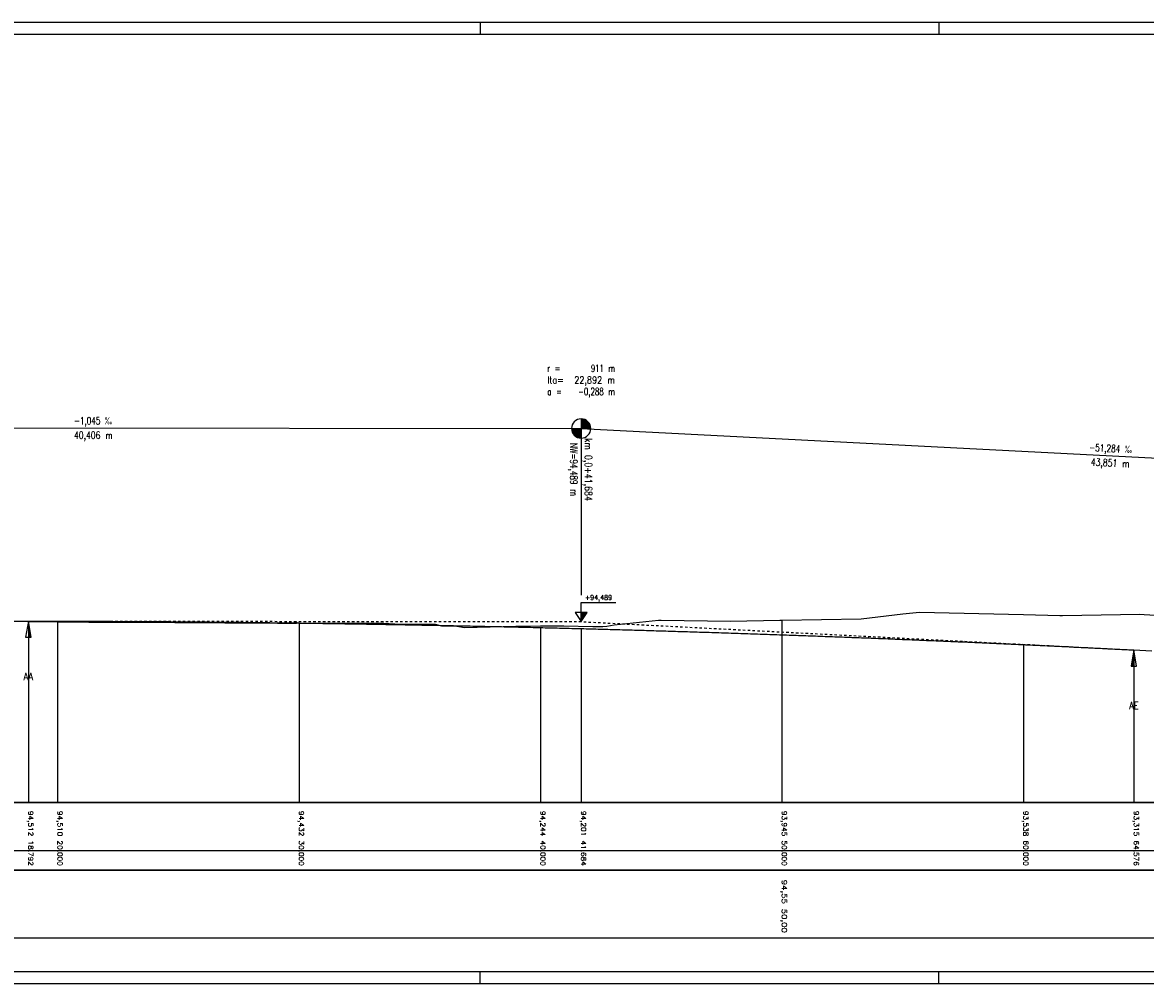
# Model space of a CAD drawing. Header units: metres. Extents: x 3458045 to 3462392, y 5482308 to 5484762.
# Tile 436 of 458: x 3460978 to 3461024, y 5484168 to 5484208. Entities that reach past the tile are written whole.
import ezdxf
from ezdxf.enums import TextEntityAlignment as Align

# ---------------------------------------------------------------- set-up
doc = ezdxf.new("R2010")
doc.units = ezdxf.units.M
doc.linetypes.add('LT30003', pattern=[0.2, 0.1, -0.1])
doc.layers.get('0').update_dxf_attribs({"linetype": 'CONTINUOUS'})
doc.layers.add('0000000___LAENG_01_Standard', color=1, linetype='CONTINUOUS')
doc.layers.add('STRAB_BW-Axe_LU-MA_100_100', color=1, linetype='CONTINUOUS')
doc.styles.get("Standard").update_dxf_attribs({"font": 'txt.shx'})

# ---------------------------------------------------------------- blocks, each defined once
blk = doc.blocks.new('SYMB155')
at = {"color": 0, "linetype": 'ByBlock'}
for p, q in [((0, 0), (0, -2.4)), ((0, -0.02), (0.003, -0.02)), ((0, -0.04), (0.007, -0.04)), ((0, -0.06), (0.01, -0.06)), ((0, -0.08), (0.014, -0.08)), ((0, -0.1), (0.017, -0.1)), ((0, -0.12), (0.02, -0.12)), ((0, -0.14), (0.024, -0.14)), ((0, -0.16), (0.027, -0.16)), ((0, -0.18), (0.031, -0.18)), ((0, -0.2), (0.034, -0.2)), ((0, -0.22), (0.037, -0.22)), ((0, -0.24), (0.041, -0.24)), ((0, -0.26), (0.044, -0.26)), ((0, -0.28), (0.048, -0.28)), ((0, -0.3), (0.051, -0.3)), ((0, -0.32), (0.054, -0.32)), ((0, -0.34), (0.058, -0.34)), ((0, -0.36), (0.061, -0.36)), ((0, -0.38), (0.065, -0.38)), ((0, -0.4), (0.068, -0.4)), ((0, -0.42), (0.071, -0.42)), ((0, -0.44), (0.075, -0.44)), ((0, -0.46), (0.078, -0.46)), ((0, -0.48), (0.082, -0.48)), ((0, -0.5), (0.085, -0.5)), ((0, -0.52), (0.088, -0.52)), ((0, -0.54), (0.092, -0.54)), ((0, -0.56), (0.095, -0.56)), ((0, -0.58), (0.099, -0.58)), ((0, -0.6), (0.102, -0.6)), ((0, -0.62), (0.105, -0.62)), ((0, -0.64), (0.109, -0.64)), ((0, -0.66), (0.112, -0.66)), ((0, -0.68), (0.116, -0.68)), ((0, -0.7), (0.119, -0.7)), ((0, -0.72), (0.122, -0.72)), ((0, -0.74), (0.126, -0.74)), ((0, -0.76), (0.129, -0.76)), ((0, -0.78), (0.133, -0.78)), ((0, -0.8), (0.136, -0.8)), ((0, -0.82), (0.139, -0.82)), ((0, -0.84), (0.143, -0.84)), ((0, -0.86), (0.146, -0.86)), ((0, -0.88), (0.15, -0.88)), ((0, -0.9), (0.153, -0.9)), ((0, -0.92), (0.156, -0.92)), ((0, -0.94), (0.16, -0.94)), ((0, -0.96), (0.163, -0.96)), ((0, -0.98), (0.167, -0.98))]:
    blk.add_line(p, q, dxfattribs=at)
at = {"color": 0, "linetype": 'ByBlock', "flags": 128}
blk.add_lwpolyline([(0.17, -1), (0, 0), (-0.17, -1), (0.17, -1)], close=True, dxfattribs=at)
blk = doc.blocks.new('SYMB156')
at = {"color": 0, "linetype": 'ByBlock'}
for p, q in [((0, 0), (0, -2.4)), ((-0.116, -0.68), (0, -0.68)), ((-0.112, -0.66), (0, -0.66)), ((-0.109, -0.64), (0, -0.64)), ((-0.105, -0.62), (0, -0.62)), ((-0.102, -0.6), (0, -0.6)), ((-0.099, -0.58), (0, -0.58)), ((-0.095, -0.56), (0, -0.56)), ((-0.092, -0.54), (0, -0.54)), ((-0.088, -0.52), (0, -0.52)), ((-0.085, -0.5), (0, -0.5)), ((-0.082, -0.48), (0, -0.48)), ((-0.078, -0.46), (0, -0.46)), ((-0.075, -0.44), (0, -0.44)), ((-0.071, -0.42), (0, -0.42)), ((-0.068, -0.4), (0, -0.4)), ((-0.065, -0.38), (0, -0.38)), ((-0.061, -0.36), (0, -0.36)), ((-0.058, -0.34), (0, -0.34)), ((-0.054, -0.32), (0, -0.32)), ((-0.051, -0.3), (0, -0.3)), ((-0.048, -0.28), (0, -0.28)), ((-0.044, -0.26), (0, -0.26)), ((-0.041, -0.24), (0, -0.24)), ((-0.037, -0.22), (0, -0.22)), ((-0.034, -0.2), (0, -0.2)), ((-0.031, -0.18), (0, -0.18)), ((-0.027, -0.16), (0, -0.16)), ((-0.024, -0.14), (0, -0.14)), ((-0.02, -0.12), (0, -0.12)), ((-0.017, -0.1), (0, -0.1)), ((-0.014, -0.08), (0, -0.08)), ((-0.01, -0.06), (0, -0.06)), ((-0.007, -0.04), (0, -0.04)), ((-0.003, -0.02), (0, -0.02)), ((-0.167, -0.98), (0, -0.98)), ((-0.163, -0.96), (0, -0.96)), ((-0.16, -0.94), (0, -0.94)), ((-0.156, -0.92), (0, -0.92)), ((-0.153, -0.9), (0, -0.9)), ((-0.15, -0.88), (0, -0.88)), ((-0.146, -0.86), (0, -0.86)), ((-0.143, -0.84), (0, -0.84)), ((-0.139, -0.82), (0, -0.82)), ((-0.136, -0.8), (0, -0.8)), ((-0.133, -0.78), (0, -0.78)), ((-0.129, -0.76), (0, -0.76)), ((-0.126, -0.74), (0, -0.74)), ((-0.122, -0.72), (0, -0.72)), ((-0.119, -0.7), (0, -0.7))]:
    blk.add_line(p, q, dxfattribs=at)
at = {"color": 0, "linetype": 'ByBlock', "flags": 128}
blk.add_lwpolyline([(0.17, -1), (0, 0), (-0.17, -1), (0.17, -1)], close=True, dxfattribs=at)
blk = doc.blocks.new('SYMB53')
at = {"color": 0, "linetype": 'ByBlock'}
for p, q in [((0, 0), (0.748, 0)), ((0.1, 0), (0.1, -0.067)), ((0.15, 0), (0.15, -0.1)), ((0.2, 0), (0.2, -0.133)), ((0.25, 0), (0.25, -0.167)), ((0.3, 0), (0.3, -0.2)), ((0.4, 0), (0.4, -0.267)), ((0.5, 0), (0.5, -0.333)), ((0.55, 0), (0.55, -0.367)), ((0.6, 0), (0.6, -0.4)), ((0.65, 0), (0.65, -0.433)), ((0.05, 0), (0.05, -0.033)), ((0.35, 0), (0.35, -0.233)), ((0.45, 0), (0.45, -0.3)), ((0.7, 0), (0.7, -0.467))]:
    blk.add_line(p, q, dxfattribs=at)
at = {"color": 0, "linetype": 'ByBlock', "flags": 128}
blk.add_lwpolyline([(0.75, 0.5), (0, 0), (0.75, -0.5), (0.75, 0.5)], close=True, dxfattribs=at)

msp = doc.modelspace()

# ---------------------------------------------------------------- hatches: boundary and pattern name
at = {"layer": '0000000___LAENG_01_Standard', "linetype": 'Continuous'}
for points in [[(3461001.2678, 5484190.7751), (3461001.2677, 5484190.7796), (3461001.2675, 5484190.7841), (3461001.2672, 5484190.7885), (3461001.2669, 5484190.793), (3461001.2666, 5484190.7974), (3461001.2662, 5484190.8019), (3461001.2657, 5484190.8064), (3461001.2652, 5484190.8108), (3461001.2647, 5484190.8152), (3461001.2641, 5484190.8197), (3461001.2634, 5484190.8241), (3461001.2628, 5484190.8285), (3461001.262, 5484190.8329), (3461001.2612, 5484190.8373), (3461001.2604, 5484190.8417), (3461001.2595, 5484190.8461), (3461001.2585, 5484190.8505), (3461001.2575, 5484190.8548), (3461001.2565, 5484190.8592), (3461001.2554, 5484190.8635), (3461001.2543, 5484190.8678), (3461001.2531, 5484190.8722), (3461001.2519, 5484190.8764), (3461001.2506, 5484190.8807), (3461001.2492, 5484190.885), (3461001.2479, 5484190.8893), (3461001.2464, 5484190.8935), (3461001.245, 5484190.8977), (3461001.2434, 5484190.9019), (3461001.2419, 5484190.9061), (3461001.2403, 5484190.9103), (3461001.2386, 5484190.9144), (3461001.2369, 5484190.9186), (3461001.2352, 5484190.9227), (3461001.2334, 5484190.9268), (3461001.2315, 5484190.9309), (3461001.2296, 5484190.9349), (3461001.2277, 5484190.9389), (3461001.2257, 5484190.943), (3461001.2237, 5484190.9469), (3461001.2216, 5484190.9509), (3461001.2195, 5484190.9549), (3461001.2174, 5484190.9588), (3461001.2152, 5484190.9627), (3461001.2129, 5484190.9665), (3461001.2106, 5484190.9704), (3461001.2083, 5484190.9742), (3461001.2059, 5484190.978), (3461001.2035, 5484190.9817), (3461001.2011, 5484190.9855), (3461001.1986, 5484190.9892), (3461001.196, 5484190.9929), (3461001.1934, 5484190.9965), (3461001.1908, 5484191.0002), (3461001.1882, 5484191.0037), (3461001.1855, 5484191.0073), (3461001.1827, 5484191.0108), (3461001.1799, 5484191.0144), (3461001.1771, 5484191.0178), (3461001.1743, 5484191.0213), (3461001.1714, 5484191.0247), (3461001.1684, 5484191.028), (3461001.1655, 5484191.0314), (3461001.1624, 5484191.0347), (3461001.1594, 5484191.038), (3461001.1563, 5484191.0412), (3461001.1532, 5484191.0444), (3461001.1501, 5484191.0476), (3461001.1469, 5484191.0507), (3461001.1436, 5484191.0538), (3461001.1404, 5484191.0569), (3461001.1371, 5484191.0599), (3461001.1338, 5484191.0629), (3461001.1304, 5484191.0659), (3461001.127, 5484191.0688), (3461001.1236, 5484191.0717), (3461001.1201, 5484191.0745), (3461001.1166, 5484191.0773), (3461001.1131, 5484191.08), (3461001.1096, 5484191.0828), (3461001.106, 5484191.0855), (3461001.1024, 5484191.0881), (3461001.0988, 5484191.0907), (3461001.0951, 5484191.0933), (3461001.0914, 5484191.0958), (3461001.0877, 5484191.0982), (3461001.0839, 5484191.1007), (3461001.0801, 5484191.1031), (3461001.0763, 5484191.1054), (3461001.0725, 5484191.1077), (3461001.0686, 5484191.11), (3461001.0648, 5484191.1122), (3461001.0609, 5484191.1144), (3461001.0569, 5484191.1165), (3461001.053, 5484191.1186), (3461001.049, 5484191.1207), (3461001.045, 5484191.1227), (3461001.041, 5484191.1246), (3461001.0369, 5484191.1265), (3461001.0329, 5484191.1284), (3461001.0288, 5484191.1302), (3461001.0247, 5484191.132), (3461001.0206, 5484191.1337), (3461001.0164, 5484191.1354), (3461001.0122, 5484191.137), (3461001.0081, 5484191.1386), (3461001.0039, 5484191.1402), (3461000.9997, 5484191.1417), (3461000.9954, 5484191.1431), (3461000.9912, 5484191.1445), (3461000.9869, 5484191.1459), (3461000.9826, 5484191.1472), (3461000.9783, 5484191.1484), (3461000.974, 5484191.1497), (3461000.9697, 5484191.1508), (3461000.9654, 5484191.1519), (3461000.961, 5484191.153), (3461000.9567, 5484191.154), (3461000.9523, 5484191.155), (3461000.9479, 5484191.1559), (3461000.9436, 5484191.1568), (3461000.9392, 5484191.1576), (3461000.9348, 5484191.1584), (3461000.9303, 5484191.1591), (3461000.9259, 5484191.1597), (3461000.9215, 5484191.1604), (3461000.9171, 5484191.1609), (3461000.9126, 5484191.1615), (3461000.9082, 5484191.1619), (3461000.9037, 5484191.1624), (3461000.8993, 5484191.1627), (3461000.8948, 5484191.1631), (3461000.8903, 5484191.1633), (3461000.8859, 5484191.1636), (3461000.8814, 5484191.1637), (3461000.8769, 5484191.1639), (3461000.8725, 5484191.1639), (3461000.868, 5484191.164), (3461000.868, 5484190.764), (3461001.2675, 5484190.7435), (3461001.2675, 5484190.7438), (3461001.2677, 5484190.7483), (3461001.2678, 5484190.7528), (3461001.2679, 5484190.7572), (3461001.268, 5484190.7617), (3461001.268, 5484190.7662), (3461001.2679, 5484190.7707)], [(3461000.468, 5484190.7617), (3461000.468, 5484190.7573), (3461000.4681, 5484190.7528), (3461000.4683, 5484190.7483), (3461000.4685, 5484190.7439), (3461000.4687, 5484190.7394), (3461000.469, 5484190.7349), (3461000.4694, 5484190.7305), (3461000.4698, 5484190.726), (3461000.4702, 5484190.7216), (3461000.4707, 5484190.7171), (3461000.4713, 5484190.7127), (3461000.4719, 5484190.7083), (3461000.4725, 5484190.7038), (3461000.4732, 5484190.6994), (3461000.474, 5484190.695), (3461000.4748, 5484190.6906), (3461000.4756, 5484190.6862), (3461000.4765, 5484190.6818), (3461000.4775, 5484190.6775), (3461000.4785, 5484190.6731), (3461000.4795, 5484190.6688), (3461000.4806, 5484190.6644), (3461000.4817, 5484190.6601), (3461000.4829, 5484190.6558), (3461000.4841, 5484190.6515), (3461000.4854, 5484190.6472), (3461000.4867, 5484190.6429), (3461000.4881, 5484190.6387), (3461000.4895, 5484190.6344), (3461000.491, 5484190.6302), (3461000.4925, 5484190.626), (3461000.4941, 5484190.6218), (3461000.4957, 5484190.6176), (3461000.4974, 5484190.6135), (3461000.4991, 5484190.6094), (3461000.5008, 5484190.6052), (3461000.5026, 5484190.6011), (3461000.5045, 5484190.5971), (3461000.5064, 5484190.593), (3461000.5083, 5484190.589), (3461000.5103, 5484190.585), (3461000.5123, 5484190.581), (3461000.5144, 5484190.577), (3461000.5165, 5484190.5731), (3461000.5186, 5484190.5692), (3461000.5208, 5484190.5653), (3461000.5231, 5484190.5614), (3461000.5254, 5484190.5576), (3461000.5277, 5484190.5537), (3461000.5301, 5484190.5499), (3461000.5325, 5484190.5462), (3461000.5349, 5484190.5424), (3461000.5374, 5484190.5387), (3461000.54, 5484190.5351), (3461000.5426, 5484190.5314), (3461000.5452, 5484190.5278), (3461000.5478, 5484190.5242), (3461000.5505, 5484190.5206), (3461000.5533, 5484190.5171), (3461000.5561, 5484190.5136), (3461000.5589, 5484190.5101), (3461000.5617, 5484190.5067), (3461000.5646, 5484190.5033), (3461000.5676, 5484190.4999), (3461000.5705, 5484190.4965), (3461000.5735, 5484190.4932), (3461000.5766, 5484190.49), (3461000.5797, 5484190.4867), (3461000.5828, 5484190.4835), (3461000.5859, 5484190.4803), (3461000.5891, 5484190.4772), (3461000.5923, 5484190.4741), (3461000.5956, 5484190.471), (3461000.5989, 5484190.468), (3461000.6022, 5484190.465), (3461000.6056, 5484190.4621), (3461000.609, 5484190.4592), (3461000.6124, 5484190.4563), (3461000.6159, 5484190.4534), (3461000.6193, 5484190.4506), (3461000.6229, 5484190.4479), (3461000.6264, 5484190.4452), (3461000.63, 5484190.4425), (3461000.6336, 5484190.4398), (3461000.6372, 5484190.4372), (3461000.6409, 5484190.4347), (3461000.6446, 5484190.4322), (3461000.6483, 5484190.4297), (3461000.6521, 5484190.4272), (3461000.6559, 5484190.4249), (3461000.6597, 5484190.4225), (3461000.6635, 5484190.4202), (3461000.6673, 5484190.4179), (3461000.6712, 5484190.4157), (3461000.6751, 5484190.4135), (3461000.6791, 5484190.4114), (3461000.683, 5484190.4093), (3461000.687, 5484190.4073), (3461000.691, 5484190.4053), (3461000.695, 5484190.4033), (3461000.6991, 5484190.4014), (3461000.7031, 5484190.3995), (3461000.7072, 5484190.3977), (3461000.7113, 5484190.3959), (3461000.7154, 5484190.3942), (3461000.7196, 5484190.3925), (3461000.7237, 5484190.3909), (3461000.7279, 5484190.3893), (3461000.7321, 5484190.3878), (3461000.7363, 5484190.3863), (3461000.7406, 5484190.3848), (3461000.7448, 5484190.3834), (3461000.7491, 5484190.3821), (3461000.7533, 5484190.3807), (3461000.7576, 5484190.3795), (3461000.7619, 5484190.3783), (3461000.7663, 5484190.3771), (3461000.7706, 5484190.376), (3461000.7749, 5484190.3749), (3461000.7793, 5484190.3739), (3461000.7837, 5484190.373), (3461000.788, 5484190.372), (3461000.7924, 5484190.3712), (3461000.7968, 5484190.3703), (3461000.8012, 5484190.3696), (3461000.8056, 5484190.3689), (3461000.8101, 5484190.3682), (3461000.8145, 5484190.3676), (3461000.8189, 5484190.367), (3461000.8234, 5484190.3665), (3461000.8278, 5484190.366), (3461000.8323, 5484190.3656), (3461000.8367, 5484190.3652), (3461000.8412, 5484190.3649), (3461000.8456, 5484190.3646), (3461000.8501, 5484190.3644), (3461000.8546, 5484190.3642), (3461000.8591, 5484190.3641), (3461000.8635, 5484190.364), (3461000.868, 5484190.364), (3461000.868, 5484190.764), (3461000.468, 5484190.7644)]]:
    msp.add_hatch(color=2, dxfattribs=at).paths.add_polyline_path(points)

# ---------------------------------------------------------------- linework, layer by layer
at = {"color": 7}
msp.add_line((3461652.1225, 5484173.2754), (3460922.1225, 5484173.2754), dxfattribs=at)
at = {"layer": '0000000___LAENG_01_Standard', "color": 2}
for p, q in [((3461000.868, 5484191.164), (3461000.868, 5484183.864)), ((3460960.4621, 5484190.8062), (3461000.868, 5484190.764)), ((3461000.868, 5484190.764), (3461044.7192, 5484188.5151)), ((3460950.1844, 5484175.2754), (3461680.1844, 5484175.2754)), ((3461680.1844, 5484175.2754), (3460950.1844, 5484175.2754)), ((3460950.1844, 5484172.4754), (3461680.1844, 5484172.4754)), ((3461680.1844, 5484172.4754), (3460950.1844, 5484172.4754)), ((3460950.1844, 5484169.6754), (3461680.1844, 5484169.6754))]:
    msp.add_line(p, q, dxfattribs=at)
at = {"layer": '0000000___LAENG_01_Standard'}
for p, q in [((3460977.9759, 5484182.7879), (3460977.9759, 5484175.2754)), ((3460979.1844, 5484182.7858), (3460979.1844, 5484175.2754)), ((3460989.1844, 5484182.7072), (3460989.1844, 5484175.2754)), ((3461009.1844, 5484182.8248), (3461009.1844, 5484175.2754)), ((3460999.1844, 5484182.5189), (3460999.1844, 5484175.2754)), ((3461000.868, 5484182.4764), (3461000.868, 5484175.2754)), ((3461019.1844, 5484181.8132), (3461019.1844, 5484175.2754)), ((3461023.7601, 5484181.59), (3461023.7601, 5484175.2754))]:
    msp.add_line(p, q, dxfattribs=at)
at = {"layer": '0000000___LAENG_01_Standard', "color": 2, "flags": 128}
msp.add_lwpolyline([(3461000.868, 5484182.764), (3461000.868, 5484183.564), (3461002.308, 5484183.564)], dxfattribs=at)
at = {"layer": '0000000___LAENG_01_Standard', "color": 39, "flags": 128}
msp.add_lwpolyline([(3460976.7649, 5484182.7823), (3460979.1844, 5484182.7622), (3460980.0128, 5484182.7551), (3460980.4834, 5484182.7469), (3460981.1311, 5484182.7455), (3460983.1868, 5484182.7384), (3460983.1878, 5484182.7384), (3460983.8206, 5484182.7362), (3460984.0392, 5484182.7345), (3460984.1844, 5484182.7337), (3460986.1086, 5484182.7217), (3460986.7617, 5484182.7155), (3460986.9198, 5484182.7139), (3460988.2887, 5484182.7029), (3460989.0618, 5484182.7037), (3460989.0713, 5484182.7388), (3460989.0923, 5484182.7011), (3460989.0973, 5484182.7015), (3460989.1366, 5484182.7184), (3460989.1604, 5484182.7174), (3460989.1844, 5484182.7173), (3460992.6908, 5484182.6963), (3460993.3726, 5484182.6627), (3460994.1844, 5484182.6641), (3460994.8193, 5484182.6652), (3460995.0908, 5484182.5867), (3460995.7215, 5484182.5705), (3460996.0393, 5484182.5218), (3460998.1698, 5484182.5785), (3460999.1844, 5484182.5864), (3461000.1482, 5484182.5931), (3461001.3467, 5484182.5666), (3461001.7715, 5484182.5683), (3461001.9274, 5484182.5766), (3461002.2342, 5484182.6363), (3461004.0758, 5484182.8319), (3461004.1844, 5484182.8299), (3461007.0594, 5484182.7801), (3461009.0898, 5484182.8229), (3461009.1844, 5484182.8248), (3461012.4616, 5484182.8866), (3461014.1844, 5484183.083), (3461014.8755, 5484183.1612), (3461019.1844, 5484183.0611), (3461020.696, 5484183.0228), (3461020.8074, 5484183.0245), (3461024.0007, 5484183.0711), (3461024.1844, 5484183.0603), (3461025.8662, 5484182.9613)], dxfattribs=at)
at = {"layer": '0000000___LAENG_01_Standard', "color": 3, "flags": 128}
msp.add_lwpolyline([(3460961.6475, 5484182.8049), (3460977.9759, 5484182.7879), (3460978.0759, 5484182.7878), (3460978.1759, 5484182.7876), (3460978.2759, 5484182.7875), (3460978.3759, 5484182.7874), (3460978.4759, 5484182.7872), (3460978.5759, 5484182.7871), (3460978.6759, 5484182.7869), (3460978.7759, 5484182.7867), (3460978.8759, 5484182.7865), (3460978.9759, 5484182.7863), (3460979.0759, 5484182.7861), (3460979.1759, 5484182.7858), (3460979.2759, 5484182.7856), (3460979.3759, 5484182.7853), (3460979.4759, 5484182.7851), (3460979.5759, 5484182.7848), (3460979.6759, 5484182.7845), (3460979.7759, 5484182.7842), (3460979.8759, 5484182.7839), (3460979.9759, 5484182.7836), (3460980.0759, 5484182.7833), (3460980.1759, 5484182.7829), (3460980.2759, 5484182.7826), (3460980.3759, 5484182.7822), (3460980.4759, 5484182.7818), (3460980.5759, 5484182.7815), (3460980.6759, 5484182.7811), (3460980.7759, 5484182.7807), (3460980.8759, 5484182.7802), (3460980.9759, 5484182.7798), (3460981.0759, 5484182.7794), (3460981.1759, 5484182.7789), (3460981.2759, 5484182.7785), (3460981.3759, 5484182.778), (3460981.4759, 5484182.7775), (3460981.5759, 5484182.777), (3460981.6759, 5484182.7765), (3460981.7759, 5484182.776), (3460981.8759, 5484182.7755), (3460981.9759, 5484182.7749), (3460982.0759, 5484182.7744), (3460982.1759, 5484182.7738), (3460982.2759, 5484182.7732), (3460982.3759, 5484182.7727), (3460982.4759, 5484182.7721), (3460982.5759, 5484182.7715), (3460982.6759, 5484182.7709), (3460982.7759, 5484182.7702), (3460982.8759, 5484182.7696), (3460982.9759, 5484182.7689), (3460983.0759, 5484182.7683), (3460983.1759, 5484182.7676), (3460983.2759, 5484182.7669), (3460983.3759, 5484182.7662), (3460983.4759, 5484182.7655), (3460983.5759, 5484182.7648), (3460983.6759, 5484182.7641), (3460983.7759, 5484182.7634), (3460983.8759, 5484182.7626), (3460983.9759, 5484182.7619), (3460984.0759, 5484182.7611), (3460984.1759, 5484182.7603), (3460984.2759, 5484182.7595), (3460984.3759, 5484182.7587), (3460984.4759, 5484182.7579), (3460984.5759, 5484182.7571), (3460984.6759, 5484182.7563), (3460984.7759, 5484182.7554), (3460984.8759, 5484182.7546), (3460984.9759, 5484182.7537), (3460985.0759, 5484182.7528), (3460985.1759, 5484182.7519), (3460985.2759, 5484182.751), (3460985.3759, 5484182.7501), (3460985.4759, 5484182.7492), (3460985.5759, 5484182.7483), (3460985.6759, 5484182.7473), (3460985.7759, 5484182.7464), (3460985.8759, 5484182.7454), (3460985.9759, 5484182.7444), (3460986.0759, 5484182.7434), (3460986.1759, 5484182.7424), (3460986.2759, 5484182.7414), (3460986.3759, 5484182.7404), (3460986.4759, 5484182.7394), (3460986.5759, 5484182.7383), (3460986.6759, 5484182.7373), (3460986.7759, 5484182.7362), (3460986.8759, 5484182.7351), (3460986.9759, 5484182.734), (3460987.0759, 5484182.7329), (3460987.1759, 5484182.7318), (3460987.2759, 5484182.7307), (3460987.3759, 5484182.7296), (3460987.4759, 5484182.7284), (3460987.5759, 5484182.7273), (3460987.6759, 5484182.7261), (3460987.7759, 5484182.725), (3460987.8759, 5484182.7238), (3460987.9759, 5484182.7226), (3460988.0759, 5484182.7214), (3460988.1759, 5484182.7201), (3460988.2759, 5484182.7189), (3460988.3759, 5484182.7177), (3460988.4759, 5484182.7164), (3460988.5759, 5484182.7152), (3460988.6759, 5484182.7139), (3460988.7759, 5484182.7126), (3460988.8759, 5484182.7113), (3460988.9759, 5484182.71), (3460989.0759, 5484182.7087), (3460989.1759, 5484182.7074), (3460989.2759, 5484182.706), (3460989.3759, 5484182.7047), (3460989.4759, 5484182.7033), (3460989.5759, 5484182.7019), (3460989.6759, 5484182.7006), (3460989.7759, 5484182.6992), (3460989.8759, 5484182.6978), (3460989.9759, 5484182.6963), (3460990.0759, 5484182.6949), (3460990.1759, 5484182.6935), (3460990.2759, 5484182.692), (3460990.3759, 5484182.6906), (3460990.4759, 5484182.6891), (3460990.5759, 5484182.6876), (3460990.6759, 5484182.6861), (3460990.7759, 5484182.6846), (3460990.8759, 5484182.6831), (3460990.9759, 5484182.6816), (3460991.0759, 5484182.68), (3460991.1759, 5484182.6785), (3460991.2759, 5484182.6769), (3460991.3759, 5484182.6754), (3460991.4759, 5484182.6738), (3460991.5759, 5484182.6722), (3460991.6759, 5484182.6706), (3460991.7759, 5484182.669), (3460991.8759, 5484182.6674), (3460991.9759, 5484182.6657), (3460992.0759, 5484182.6641), (3460992.1759, 5484182.6624), (3460992.2759, 5484182.6607), (3460992.3759, 5484182.6591), (3460992.4759, 5484182.6574), (3460992.5759, 5484182.6557), (3460992.6759, 5484182.654), (3460992.7759, 5484182.6522), (3460992.8759, 5484182.6505), (3460992.9759, 5484182.6488), (3460993.0759, 5484182.647), (3460993.1759, 5484182.6452), (3460993.2759, 5484182.6435), (3460993.3759, 5484182.6417), (3460993.4759, 5484182.6399), (3460993.5759, 5484182.6381), (3460993.6759, 5484182.6362), (3460993.7759, 5484182.6344), (3460993.8759, 5484182.6326), (3460993.9759, 5484182.6307), (3460994.0759, 5484182.6288), (3460994.1759, 5484182.627), (3460994.2759, 5484182.6251), (3460994.3759, 5484182.6232), (3460994.4759, 5484182.6213), (3460994.5759, 5484182.6194), (3460994.6759, 5484182.6174), (3460994.7759, 5484182.6155), (3460994.8759, 5484182.6135), (3460994.9759, 5484182.6116), (3460995.0759, 5484182.6096), (3460995.1759, 5484182.6076), (3460995.2759, 5484182.6056), (3460995.3759, 5484182.6036), (3460995.4759, 5484182.6016), (3460995.5759, 5484182.5995), (3460995.6759, 5484182.5975), (3460995.7759, 5484182.5955), (3460995.8759, 5484182.5934), (3460995.9759, 5484182.5913), (3460996.0759, 5484182.5892), (3460996.1759, 5484182.5871), (3460996.2759, 5484182.585), (3460996.3759, 5484182.5829), (3460996.4759, 5484182.5808), (3460996.5759, 5484182.5786), (3460996.6759, 5484182.5765), (3460996.7759, 5484182.5743), (3460996.8759, 5484182.5722), (3460996.9759, 5484182.57), (3460997.0759, 5484182.5678), (3460997.1759, 5484182.5656), (3460997.2759, 5484182.5634), (3460997.3759, 5484182.5611), (3460997.4759, 5484182.5589), (3460997.5759, 5484182.5566), (3460997.6759, 5484182.5544), (3460997.7759, 5484182.5521), (3460997.8759, 5484182.5498), (3460997.9759, 5484182.5475), (3460998.0759, 5484182.5452), (3460998.1759, 5484182.5429), (3460998.2759, 5484182.5406), (3460998.3759, 5484182.5382), (3460998.4759, 5484182.5359), (3460998.5759, 5484182.5335), (3460998.6759, 5484182.5312), (3460998.7759, 5484182.5288), (3460998.8759, 5484182.5264), (3460998.9759, 5484182.524), (3460999.0759, 5484182.5216), (3460999.1759, 5484182.5191), (3460999.2759, 5484182.5167), (3460999.3759, 5484182.5143), (3460999.4759, 5484182.5118), (3460999.5759, 5484182.5093), (3460999.6759, 5484182.5069), (3460999.7759, 5484182.5044), (3460999.8759, 5484182.5019), (3460999.9759, 5484182.4994), (3461000.0759, 5484182.4968), (3461000.1759, 5484182.4943), (3461000.2759, 5484182.4917), (3461000.3759, 5484182.4892), (3461000.4759, 5484182.4866), (3461000.5759, 5484182.484), (3461000.6759, 5484182.4815), (3461000.7759, 5484182.4789), (3461000.8759, 5484182.4762), (3461000.9759, 5484182.4736), (3461001.0759, 5484182.471), (3461001.1759, 5484182.4683), (3461001.2759, 5484182.4657), (3461001.3759, 5484182.463), (3461001.4759, 5484182.4603), (3461001.5759, 5484182.4577), (3461001.6759, 5484182.455), (3461001.7759, 5484182.4522), (3461001.8759, 5484182.4495), (3461001.9759, 5484182.4468), (3461002.0759, 5484182.444), (3461002.1759, 5484182.4413), (3461002.2759, 5484182.4385), (3461002.3759, 5484182.4357), (3461002.4759, 5484182.433), (3461002.5759, 5484182.4302), (3461002.6759, 5484182.4274), (3461002.7759, 5484182.4245), (3461002.8759, 5484182.4217), (3461002.9759, 5484182.4189), (3461003.0759, 5484182.416), (3461003.1759, 5484182.4131), (3461003.2759, 5484182.4103), (3461003.3759, 5484182.4074), (3461003.4759, 5484182.4045), (3461003.5759, 5484182.4016), (3461003.6759, 5484182.3987), (3461003.7759, 5484182.3957), (3461003.8759, 5484182.3928), (3461003.9759, 5484182.3898), (3461004.0759, 5484182.3869), (3461004.1759, 5484182.3839), (3461004.2759, 5484182.3809), (3461004.3759, 5484182.3779), (3461004.4759, 5484182.3749), (3461004.5759, 5484182.3719), (3461004.6759, 5484182.3689), (3461004.7759, 5484182.3658), (3461004.8759, 5484182.3628), (3461004.9759, 5484182.3597), (3461005.0759, 5484182.3566), (3461005.1759, 5484182.3536), (3461005.2759, 5484182.3505), (3461005.3759, 5484182.3474), (3461005.4759, 5484182.3442), (3461005.5759, 5484182.3411), (3461005.6759, 5484182.338), (3461005.7759, 5484182.3348), (3461005.8759, 5484182.3317), (3461005.9759, 5484182.3285), (3461006.0759, 5484182.3253), (3461006.1759, 5484182.3221), (3461006.2759, 5484182.3189), (3461006.3759, 5484182.3157), (3461006.4759, 5484182.3125), (3461006.5759, 5484182.3092), (3461006.6759, 5484182.306), (3461006.7759, 5484182.3027), (3461006.8759, 5484182.2995), (3461006.9759, 5484182.2962), (3461007.0759, 5484182.2929), (3461007.1759, 5484182.2896), (3461007.2759, 5484182.2863), (3461007.3759, 5484182.2829), (3461007.4759, 5484182.2796), (3461007.5759, 5484182.2763), (3461007.6759, 5484182.2729), (3461007.7759, 5484182.2695), (3461007.8759, 5484182.2661), (3461007.9759, 5484182.2628), (3461008.0759, 5484182.2594), (3461008.1759, 5484182.2559), (3461008.2759, 5484182.2525), (3461008.3759, 5484182.2491), (3461008.4759, 5484182.2456), (3461008.5759, 5484182.2422), (3461008.6759, 5484182.2387), (3461008.7759, 5484182.2352), (3461008.8759, 5484182.2317), (3461008.9759, 5484182.2282), (3461009.0759, 5484182.2247), (3461009.1759, 5484182.2212), (3461009.2759, 5484182.2177), (3461009.3759, 5484182.2141), (3461009.4759, 5484182.2106), (3461009.5759, 5484182.207), (3461009.6759, 5484182.2034), (3461009.7759, 5484182.1998), (3461009.8759, 5484182.1962), (3461009.9759, 5484182.1926), (3461010.0759, 5484182.189), (3461010.1759, 5484182.1854), (3461010.2759, 5484182.1817), (3461010.3759, 5484182.1781), (3461010.4759, 5484182.1744), (3461010.5759, 5484182.1707), (3461010.6759, 5484182.1671), (3461010.7759, 5484182.1634), (3461010.8759, 5484182.1596), (3461010.9759, 5484182.1559), (3461011.0759, 5484182.1522), (3461011.1759, 5484182.1485), (3461011.2759, 5484182.1447), (3461011.3759, 5484182.1409), (3461011.4759, 5484182.1372), (3461011.5759, 5484182.1334), (3461011.6759, 5484182.1296), (3461011.7759, 5484182.1258), (3461011.8759, 5484182.122), (3461011.9759, 5484182.1181), (3461012.0759, 5484182.1143), (3461012.1759, 5484182.1104), (3461012.2759, 5484182.1066), (3461012.3759, 5484182.1027), (3461012.4759, 5484182.0988), (3461012.5759, 5484182.0949), (3461012.6759, 5484182.091), (3461012.7759, 5484182.0871), (3461012.8759, 5484182.0832), (3461012.9759, 5484182.0792), (3461013.0759, 5484182.0753), (3461013.1759, 5484182.0713), (3461013.2759, 5484182.0673), (3461013.3759, 5484182.0634), (3461013.4759, 5484182.0594), (3461013.5759, 5484182.0554), (3461013.6759, 5484182.0513), (3461013.7759, 5484182.0473), (3461013.8759, 5484182.0433), (3461013.9759, 5484182.0392), (3461014.0759, 5484182.0352), (3461014.1759, 5484182.0311), (3461014.2759, 5484182.027), (3461014.3759, 5484182.0229), (3461014.4759, 5484182.0188), (3461014.5759, 5484182.0147), (3461014.6759, 5484182.0106), (3461014.7759, 5484182.0064), (3461014.8759, 5484182.0023), (3461014.9759, 5484181.9981), (3461015.0759, 5484181.994), (3461015.1759, 5484181.9898), (3461015.2759, 5484181.9856), (3461015.3759, 5484181.9814), (3461015.4759, 5484181.9772), (3461015.5759, 5484181.9729), (3461015.6759, 5484181.9687), (3461015.7759, 5484181.9645), (3461015.8759, 5484181.9602), (3461015.9759, 5484181.9559), (3461016.0759, 5484181.9517), (3461016.1759, 5484181.9474), (3461016.2759, 5484181.9431), (3461016.3759, 5484181.9388), (3461016.4759, 5484181.9344), (3461016.5759, 5484181.9301), (3461016.6759, 5484181.9257), (3461016.7759, 5484181.9214), (3461016.8759, 5484181.917), (3461016.9759, 5484181.9126), (3461017.0759, 5484181.9083), (3461017.1759, 5484181.9039), (3461017.2759, 5484181.8994), (3461017.3759, 5484181.895), (3461017.4759, 5484181.8906), (3461017.5759, 5484181.8861), (3461017.6759, 5484181.8817), (3461017.7759, 5484181.8772), (3461017.8759, 5484181.8727), (3461017.9759, 5484181.8683), (3461018.0759, 5484181.8638), (3461018.1759, 5484181.8592), (3461018.2759, 5484181.8547), (3461018.3759, 5484181.8502), (3461018.4759, 5484181.8457), (3461018.5759, 5484181.8411), (3461018.6759, 5484181.8365), (3461018.7759, 5484181.832), (3461018.8759, 5484181.8274), (3461018.9759, 5484181.8228), (3461019.0759, 5484181.8182), (3461019.1759, 5484181.8135), (3461019.2759, 5484181.8089), (3461019.3759, 5484181.8043), (3461019.4759, 5484181.7996), (3461019.5759, 5484181.795), (3461019.6759, 5484181.7903), (3461019.7759, 5484181.7856), (3461019.8759, 5484181.7809), (3461019.9759, 5484181.7762), (3461020.0759, 5484181.7715), (3461020.1759, 5484181.7667), (3461020.2759, 5484181.762), (3461020.3759, 5484181.7572), (3461020.4759, 5484181.7525), (3461020.5759, 5484181.7477), (3461020.6759, 5484181.7429), (3461020.7759, 5484181.7381), (3461020.8759, 5484181.7333), (3461020.9759, 5484181.7285), (3461021.0759, 5484181.7237), (3461021.1759, 5484181.7188), (3461021.2759, 5484181.714), (3461021.3759, 5484181.7091), (3461021.4759, 5484181.7043), (3461021.5759, 5484181.6994), (3461021.6759, 5484181.6945), (3461021.7759, 5484181.6896), (3461021.8759, 5484181.6847), (3461021.9759, 5484181.6797), (3461022.0759, 5484181.6748), (3461022.1759, 5484181.6698), (3461022.2759, 5484181.6649), (3461022.3759, 5484181.6599), (3461022.4759, 5484181.6549), (3461022.5759, 5484181.6499), (3461022.6759, 5484181.6449), (3461022.7759, 5484181.6399), (3461022.8759, 5484181.6349), (3461022.9759, 5484181.6299), (3461023.0759, 5484181.6248), (3461023.1759, 5484181.6198), (3461023.2759, 5484181.6147), (3461023.3759, 5484181.6096), (3461023.4759, 5484181.6045), (3461023.5759, 5484181.5994), (3461023.6759, 5484181.5943), (3461023.7601, 5484181.59), (3461024.4984, 5484181.5521)], dxfattribs=at)
at = {"layer": '0000000___LAENG_01_Standard', "color": 2, "linetype": 'LT30003', "flags": 128}
msp.add_lwpolyline([(3460977.9759, 5484182.7879), (3461000.868, 5484182.764), (3461023.7601, 5484181.59)], dxfattribs=at)
at = {"layer": '0000000___LAENG_01_Standard', "color": 2}
for start, end in [(90, 270), (270, 90)]:
    msp.add_arc((3461000.868, 5484190.764), 0.4, start, end, dxfattribs=at)
at = {"layer": 'STRAB_BW-Axe_LU-MA_100_100', "color": 4}
for p, q in [((3460996.6844, 5484207.5811), (3460996.6844, 5484207.0811)), ((3461015.6844, 5484207.5811), (3461015.6844, 5484207.0811)), ((3460996.6844, 5484167.7754), (3460996.6844, 5484168.2754)), ((3461015.6844, 5484167.7754), (3461015.6844, 5484168.2754))]:
    msp.add_line(p, q, dxfattribs=at)
at = {"layer": 'STRAB_BW-Axe_LU-MA_100_100', "color": 4, "flags": 128}
msp.add_lwpolyline([(3460947.6844, 5484167.7754), (3461699.6844, 5484167.7754), (3461699.6844, 5484207.5811), (3460947.6844, 5484207.5811), (3460947.6844, 5484167.7754)], close=True, dxfattribs=at)
at = {"layer": 'STRAB_BW-Axe_LU-MA_100_100', "color": 6, "flags": 128}
msp.add_lwpolyline([(3460949.6844, 5484168.2754), (3461699.1844, 5484168.2754), (3461699.1844, 5484207.0811), (3460949.6844, 5484207.0811), (3460949.6844, 5484168.2754)], close=True, dxfattribs=at)

# ---------------------------------------------------------------- block references
at = {"layer": '0000000___LAENG_01_Standard', "color": 2, "xscale": 0.5, "yscale": 0.5, "zscale": 0.5, "rotation": 90}
msp.add_blockref('SYMB53', (3461000.868, 5484182.764), dxfattribs=at)
at = {"layer": '0000000___LAENG_01_Standard', "color": 2, "xscale": 0.6666666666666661, "yscale": 0.6666666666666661, "zscale": 0.6666666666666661}
for name, p in [('SYMB155', (3460977.9759, 5484182.7879)), ('SYMB156', (3461023.7601, 5484181.59))]:
    msp.add_blockref(name, p, dxfattribs=at)

# ---------------------------------------------------------------- texts
at = {"layer": '0000000___LAENG_01_Standard', "color": 2}
for s, height, width, p, p2 in [('r =      911 m', 0.3, 0.717949, (3460999.468, 5484193.104), (3461002.268, 5484193.104)), ('lta=  22,892 m', 0.3, 0.736842, (3460999.468, 5484192.624), (3461002.268, 5484192.624)), ('a =   -0,288 m', 0.3, 0.717949, (3460999.468, 5484192.144), (3461002.268, 5484192.144)), ('+94,489', 0.2, 0.908108, (3461001.028, 5484183.664), (3461002.148, 5484183.664)), ('AA', 0.3, 0.8, (3460977.7759, 5484180.3379), (3460978.1759, 5484180.3379)), ('AE', 0.3, 0.8, (3461023.5601, 5484179.14), (3461023.9601, 5484179.14))]:
    msp.add_text(s, height=height, dxfattribs=dict(at, width=width)).set_placement(p, p2, align=Align.FIT)
for s, rotation, width, p, p2 in [('-1,045 ‰', 359.94015, 0.820513, (3460979.8652, 5484190.9359), (3460981.4652, 5484190.9342)), ('40,406 m', 359.94015, 0.780488, (3460979.8646, 5484190.3359), (3460981.4646, 5484190.3342)), ('NW=94,489 m', 270, 0.698413, (3461000.418, 5484190.164), (3461000.418, 5484187.964)), ('km 0,0+41,684', 270, 0.787879, (3461001.018, 5484190.364), (3461001.018, 5484187.764)), ('-51,284 ‰', 357.06681, 0.782609, (3461021.9025, 5484189.8354), (3461023.7001, 5484189.7433)), ('43,851 m', 357.06681, 0.780488, (3461021.9716, 5484189.2311), (3461023.5695, 5484189.1492))]:
    msp.add_text(s, height=0.3, rotation=rotation, dxfattribs=dict(at, width=width)).set_placement(p, p2, align=Align.FIT)
at = {"layer": '0000000___LAENG_01_Standard'}
for s, width, p, p2 in [('94,512', 1.086207, (3460977.9759, 5484174.9254), (3460977.9759, 5484173.8754)), ('94,510', 1.125, (3460979.1844, 5484174.9254), (3460979.1844, 5484173.8754)), ('94,432', 1.016129, (3460989.1844, 5484174.9254), (3460989.1844, 5484173.8754)), ('94,244', 1.016129, (3460999.1844, 5484174.9254), (3460999.1844, 5484173.8754)), ('94,201', 1.125, (3461000.868, 5484174.9254), (3461000.868, 5484173.8754)), ('93,945', 1.016129, (3461009.1844, 5484174.9254), (3461009.1844, 5484173.8754)), ('93,538', 1.016129, (3461019.1844, 5484174.9254), (3461019.1844, 5484173.8754)), ('93,315', 1.086207, (3461023.7601, 5484174.9254), (3461023.7601, 5484173.8754)), ('18,792', 1.086207, (3460977.9759, 5484173.7004), (3460977.9759, 5484172.6504)), ('20,000', 1.166667, (3460979.1844, 5484173.7004), (3460979.1844, 5484172.6504)), ('30,000', 1.166667, (3460989.1844, 5484173.7004), (3460989.1844, 5484172.6504)), ('40,000', 1.166667, (3460999.1844, 5484173.7004), (3460999.1844, 5484172.6504)), ('41,684', 1.086207, (3461000.868, 5484173.7004), (3461000.868, 5484172.6504)), ('50,000', 1.166667, (3461009.1844, 5484173.7004), (3461009.1844, 5484172.6504)), ('60,000', 1.166667, (3461019.1844, 5484173.7004), (3461019.1844, 5484172.6504)), ('64,576', 1.016129, (3461023.7601, 5484173.7004), (3461023.7601, 5484172.6504)), ('94,55', 1.2, (3461009.1844, 5484172.0754), (3461009.1844, 5484171.0754)), ('50,00', 1.363636, (3461009.1844, 5484170.8754), (3461009.1844, 5484169.8754))]:
    msp.add_text(s, height=0.2, rotation=270, dxfattribs=dict(at, width=width)).set_placement(p, p2, align=Align.FIT)

doc.saveas('drawing.dxf')
